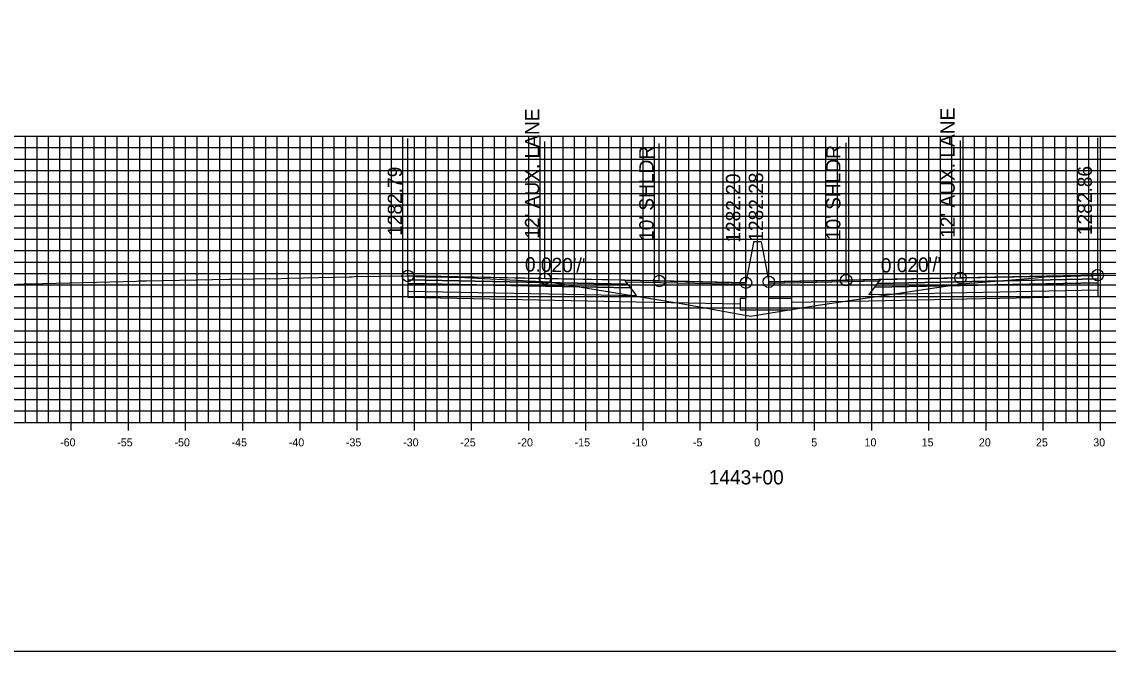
# Model space of a CAD drawing. Extents: x 674939 to 678919, y 750652 to 765176.
# Drawn here: x 678674.2 to 678769.2, y 758972.6 to 759027.6 of the extents above; entities that cross this region are included whole.
import ezdxf

# ---------------------------------------------------------------- set-up
doc = ezdxf.new("R2010")
doc.units = 0
for name, color, linetype in [('Level 10', 7, 'Continuous'), ('Level 17', 7, 'Continuous'), ('Level 18', 7, 'Continuous'), ('Level 19', 7, 'Continuous'), ('Level 20', 7, 'Continuous'), ('Level 22', 7, 'Continuous'), ('Level 23', 7, 'Continuous'), ('Level 4', 7, 'Continuous'), ('Level 8', 7, 'Continuous'), ('Level 9', 7, 'Continuous')]:
    doc.layers.add(name, color=color, linetype=linetype)

msp = doc.modelspace()

# ---------------------------------------------------------------- linework, layer by layer
at = {"layer": 'Level 10'}
msp.add_lwpolyline([(678669.172, 759004.409), (678674.416, 759004.642), (678674.862, 759004.654), (678684.227, 759004.895), (678684.448, 759004.9), (678684.454, 759004.9), (678684.533, 759004.902), (678684.932, 759004.909), (678685.114, 759004.912), (678692.323, 759005.056), (678692.46, 759005.058), (678692.56, 759005.059), (678694.469, 759005.083), (678694.533, 759005.086), (678695.869, 759005.11), (678695.906, 759005.109), (678696.288, 759005.087), (678697.433, 759005.152), (678697.497, 759005.155), (678702.838, 759005.271), (678703.097, 759005.277), (678703.3, 759005.28), (678707.942, 759005.341), (678707.954, 759005.341), (678708.272, 759005.345), (678708.288, 759005.345), (678708.67, 759005.285), (678708.688, 759005.282), (678709.451, 759005.277), (678709.497, 759005.276), (678709.553, 759005.276), (678711.46, 759005.228), (678711.535, 759005.225), (678712.679, 759005.195), (678712.691, 759005.197), (678712.78, 759005.225), (678712.936, 759005.216), (678720.268, 759004.82), (678731.863, 759002.931), (678737.928, 759001.829), (678743.469, 759002.725), (678756.386, 759004.665), (678762.234, 759005.115), (678763.975, 759005.306), (678763.996, 759005.302), (678764.118, 759005.263), (678764.807, 759005.285), (678765.055, 759005.297), (678765.082, 759005.302), (678767.67, 759005.383), (678767.752, 759005.381), (678767.917, 759005.386), (678767.966, 759005.39), (678768.293, 759005.41), (678768.299, 759005.411), (678768.49, 759005.422), (678773.666, 759005.348)], dxfattribs=at)
at = {"layer": 'Level 17'}
for points in [[(678738.203, 759008.25), (678737.533, 759004.75)], [(678738.863, 759008.335), (678738.863, 759008.335), (678738.203, 759008.335), (678738.203, 759008.25)], [(678738.863, 759008.335), (678739.533, 759004.835)], [(678737.533, 759004.75), (678737.533, 759003.375), (678737.033, 759003.375), (678737.033, 759002.375), (678741.533, 759002.375), (678741.533, 759003.375), (678739.533, 759003.375), (678739.533, 759004.835)]]:
    msp.add_lwpolyline(points, dxfattribs=at)
at = {"layer": 'Level 18'}
for points in [[(678737.533, 759004.75), (678729.954, 759004.901), (678719.954, 759005.101), (678707.954, 759005.341)], [(678768.293, 759005.41), (678756.293, 759005.17), (678746.293, 759004.97), (678739.533, 759004.835)]]:
    msp.add_lwpolyline(points, dxfattribs=at)
for points in [[(678707.954, 759005.341), (678707.954, 759005.011), (678727.204, 759004.626), (678726.954, 759004.961)], [(678726.954, 759004.961), (678737.533, 759004.75), (678737.537, 759004.592), (678727.073, 759004.801)], [(678749.174, 759004.871), (678739.533, 759004.678), (678739.533, 759004.835), (678749.293, 759005.03)], [(678768.293, 759005.41), (678768.293, 759005.08), (678749.043, 759004.695), (678749.293, 759005.03)]]:
    msp.add_lwpolyline(points, close=True, dxfattribs=at)
at = {"layer": 'Level 19'}
for points in [[(678707.954, 759005.011), (678707.954, 759004.681), (678727.454, 759004.291), (678727.204, 759004.626)], [(678707.954, 759004.681), (678707.954, 759004.021), (678727.954, 759003.621), (678727.454, 759004.291)], [(678768.293, 759004.75), (678768.293, 759004.09), (678748.293, 759003.69), (678748.793, 759004.36)], [(678768.293, 759005.08), (678768.293, 759004.75), (678748.793, 759004.36), (678749.043, 759004.695)]]:
    msp.add_lwpolyline(points, close=True, dxfattribs=at)
for points in [[(678707.954, 759004.021), (678707.954, 759003.481), (678727.954, 759003.081), (678737.033, 759002.9)], [(678768.293, 759004.09), (678768.293, 759003.55), (678748.293, 759003.15), (678741.533, 759003.015)]]:
    msp.add_lwpolyline(points, dxfattribs=at)
at = {"layer": 'Level 20'}
for p, q in [((678638.533, 759017.551), (678838.533, 759017.551)), ((678674.533, 758992.551), (678674.533, 759017.551)), ((678675.533, 758992.551), (678675.533, 759017.551)), ((678676.533, 758992.551), (678676.533, 759017.551)), ((678677.533, 758992.551), (678677.533, 759017.551)), ((678678.533, 758992.551), (678678.533, 759017.551)), ((678679.533, 758992.551), (678679.533, 759017.551)), ((678680.533, 758992.551), (678680.533, 759017.551)), ((678681.533, 758992.551), (678681.533, 759017.551)), ((678682.533, 758992.551), (678682.533, 759017.551)), ((678683.533, 758992.551), (678683.533, 759017.551)), ((678684.533, 758992.551), (678684.533, 759017.551)), ((678685.533, 758992.551), (678685.533, 759017.551)), ((678686.533, 758992.551), (678686.533, 759017.551)), ((678687.533, 758992.551), (678687.533, 759017.551)), ((678688.533, 758992.551), (678688.533, 759017.551)), ((678689.533, 758992.551), (678689.533, 759017.551)), ((678690.533, 758992.551), (678690.533, 759017.551)), ((678691.533, 758992.551), (678691.533, 759017.551)), ((678692.533, 758992.551), (678692.533, 759017.551)), ((678693.533, 758992.551), (678693.533, 759017.551)), ((678694.533, 758992.551), (678694.533, 759017.551)), ((678695.533, 758992.551), (678695.533, 759017.551)), ((678696.533, 758992.551), (678696.533, 759017.551)), ((678697.533, 758992.551), (678697.533, 759017.551)), ((678698.533, 758992.551), (678698.533, 759017.551)), ((678699.533, 758992.551), (678699.533, 759017.551)), ((678700.533, 758992.551), (678700.533, 759017.551)), ((678701.533, 758992.551), (678701.533, 759017.551)), ((678702.533, 758992.551), (678702.533, 759017.551)), ((678703.533, 758992.551), (678703.533, 759017.551)), ((678704.533, 758992.551), (678704.533, 759017.551)), ((678705.533, 758992.551), (678705.533, 759017.551)), ((678706.533, 758992.551), (678706.533, 759017.551)), ((678707.533, 758992.551), (678707.533, 759017.551)), ((678708.533, 758992.551), (678708.533, 759017.551)), ((678709.533, 758992.551), (678709.533, 759017.551)), ((678710.533, 758992.551), (678710.533, 759017.551)), ((678711.533, 758992.551), (678711.533, 759017.551)), ((678712.533, 758992.551), (678712.533, 759017.551)), ((678713.533, 758992.551), (678713.533, 759017.551)), ((678714.533, 758992.551), (678714.533, 759017.551)), ((678715.533, 758992.551), (678715.533, 759017.551)), ((678716.533, 758992.551), (678716.533, 759017.551)), ((678717.533, 758992.551), (678717.533, 759017.551)), ((678718.533, 758992.551), (678718.533, 759017.551)), ((678719.533, 758992.551), (678719.533, 759017.551)), ((678720.533, 758992.551), (678720.533, 759017.551)), ((678721.533, 758992.551), (678721.533, 759017.551)), ((678722.533, 758992.551), (678722.533, 759017.551)), ((678723.533, 758992.551), (678723.533, 759017.551)), ((678724.533, 758992.551), (678724.533, 759017.551)), ((678725.533, 758992.551), (678725.533, 759017.551)), ((678726.533, 758992.551), (678726.533, 759017.551)), ((678727.533, 758992.551), (678727.533, 759017.551)), ((678728.533, 758992.551), (678728.533, 759017.551)), ((678729.533, 758992.551), (678729.533, 759017.551)), ((678730.533, 758992.551), (678730.533, 759017.551)), ((678731.533, 758992.551), (678731.533, 759017.551)), ((678732.533, 758992.551), (678732.533, 759017.551)), ((678733.533, 758992.551), (678733.533, 759017.551)), ((678734.533, 758992.551), (678734.533, 759017.551)), ((678735.533, 758992.551), (678735.533, 759017.551)), ((678736.533, 758992.551), (678736.533, 759017.551)), ((678737.533, 758992.551), (678737.533, 759017.551)), ((678738.533, 758992.551), (678738.533, 759017.551)), ((678739.533, 758992.551), (678739.533, 759017.551)), ((678740.533, 758992.551), (678740.533, 759017.551)), ((678741.533, 758992.551), (678741.533, 759017.551)), ((678742.533, 758992.551), (678742.533, 759017.551)), ((678743.533, 758992.551), (678743.533, 759017.551)), ((678744.533, 758992.551), (678744.533, 759017.551)), ((678745.533, 758992.551), (678745.533, 759017.551)), ((678746.533, 758992.551), (678746.533, 759017.551)), ((678747.533, 758992.551), (678747.533, 759017.551)), ((678748.533, 758992.551), (678748.533, 759017.551)), ((678749.533, 758992.551), (678749.533, 759017.551)), ((678750.533, 758992.551), (678750.533, 759017.551)), ((678751.533, 758992.551), (678751.533, 759017.551)), ((678752.533, 758992.551), (678752.533, 759017.551)), ((678753.533, 758992.551), (678753.533, 759017.551)), ((678754.533, 758992.551), (678754.533, 759017.551)), ((678755.533, 758992.551), (678755.533, 759017.551)), ((678756.533, 758992.551), (678756.533, 759017.551)), ((678757.533, 758992.551), (678757.533, 759017.551)), ((678758.533, 758992.551), (678758.533, 759017.551)), ((678759.533, 758992.551), (678759.533, 759017.551)), ((678760.533, 758992.551), (678760.533, 759017.551)), ((678761.533, 758992.551), (678761.533, 759017.551)), ((678762.533, 758992.551), (678762.533, 759017.551)), ((678763.533, 758992.551), (678763.533, 759017.551)), ((678764.533, 758992.551), (678764.533, 759017.551)), ((678765.533, 758992.551), (678765.533, 759017.551)), ((678766.533, 758992.551), (678766.533, 759017.551)), ((678767.533, 758992.551), (678767.533, 759017.551)), ((678768.533, 758992.551), (678768.533, 759017.551)), ((678638.533, 759016.551), (678838.533, 759016.551)), ((678638.533, 759015.551), (678838.533, 759015.551)), ((678638.533, 759014.551), (678838.533, 759014.551)), ((678638.533, 759013.551), (678838.533, 759013.551)), ((678638.533, 759012.551), (678838.533, 759012.551)), ((678638.533, 759011.551), (678838.533, 759011.551)), ((678638.533, 759010.551), (678838.533, 759010.551)), ((678638.533, 759009.551), (678838.533, 759009.551)), ((678638.533, 759008.551), (678838.533, 759008.551)), ((678638.533, 759007.551), (678838.533, 759007.551)), ((678638.533, 759006.551), (678838.533, 759006.551)), ((678638.533, 759005.551), (678838.533, 759005.551)), ((678638.533, 759004.551), (678838.533, 759004.551)), ((678638.533, 759003.551), (678838.533, 759003.551)), ((678638.533, 759002.551), (678838.533, 759002.551)), ((678638.533, 759001.551), (678838.533, 759001.551)), ((678638.533, 759000.551), (678838.533, 759000.551)), ((678638.533, 758999.551), (678838.533, 758999.551)), ((678638.533, 758998.551), (678838.533, 758998.551)), ((678638.533, 758997.551), (678838.533, 758997.551)), ((678638.533, 758996.551), (678838.533, 758996.551)), ((678638.533, 758995.551), (678838.533, 758995.551)), ((678638.533, 758994.551), (678838.533, 758994.551)), ((678638.533, 758993.551), (678838.533, 758993.551)), ((678638.533, 758992.551), (678838.533, 758992.551))]:
    msp.add_line(p, q, dxfattribs=at)
at = {"layer": 'Level 23'}
for p, q in [((678707.954, 759005.341), (678707.954, 759017.341)), ((678719.954, 759005.101), (678719.954, 759017.101)), ((678756.293, 759005.17), (678756.293, 759017.17)), ((678768.293, 759005.41), (678768.293, 759017.41)), ((678729.954, 759004.901), (678729.954, 759016.901)), ((678737.533, 759004.75), (678737.533, 759016.75)), ((678739.533, 759004.835), (678739.533, 759016.835)), ((678746.293, 759004.97), (678746.293, 759016.97))]:
    msp.add_line(p, q, dxfattribs=at)
at = {"layer": 'Level 4'}
msp.add_lwpolyline([(678578.533, 758972.551), (678918.533, 758972.551), (678918.533, 759192.551), (678578.533, 759192.551)], close=True, dxfattribs=at)
for centre in [(678707.954, 759005.341), (678719.954, 759005.101), (678756.293, 759005.17), (678768.293, 759005.41), (678729.954, 759004.901), (678737.533, 759004.75), (678739.533, 759004.835), (678746.293, 759004.97)]:
    msp.add_circle(centre, 0.5, dxfattribs=at)
at = {"layer": 'Level 8'}
for p, q in [((678678.533, 758991.851), (678678.533, 758993.251)), ((678683.533, 758991.851), (678683.533, 758993.251)), ((678688.533, 758991.851), (678688.533, 758993.251)), ((678693.533, 758991.851), (678693.533, 758993.251)), ((678698.533, 758991.851), (678698.533, 758993.251)), ((678703.533, 758991.851), (678703.533, 758993.251)), ((678708.533, 758991.851), (678708.533, 758993.251)), ((678713.533, 758991.851), (678713.533, 758993.251)), ((678718.533, 758991.851), (678718.533, 758993.251)), ((678723.533, 758991.851), (678723.533, 758993.251)), ((678728.533, 758991.851), (678728.533, 758993.251)), ((678733.533, 758991.851), (678733.533, 758993.251)), ((678738.533, 758991.851), (678738.533, 758993.251)), ((678743.533, 758991.851), (678743.533, 758993.251)), ((678748.533, 758991.851), (678748.533, 758993.251)), ((678753.533, 758991.851), (678753.533, 758993.251)), ((678758.533, 758991.851), (678758.533, 758993.251)), ((678763.533, 758991.851), (678763.533, 758993.251)), ((678768.533, 758991.851), (678768.533, 758993.251)), ((678638.533, 758992.551), (678838.533, 758992.551))]:
    msp.add_line(p, q, dxfattribs=at)

# ---------------------------------------------------------------- texts
at = {"layer": 'Level 22'}
for rotation, p in [(358.85424, (678718.194, 759005.736)), (1.14576, (678749.339, 759005.631))]:
    msp.add_text("0.020'/'", height=1.25, rotation=rotation, dxfattribs=at).set_placement(p)
at = {"layer": 'Level 23'}
for s, p in [("12' AUX. LANE", (678719.454, 759008.601)), ("12' AUX. LANE", (678755.793, 759008.67)), ("10' SHLDR", (678729.454, 759008.401)), ("10' SHLDR", (678745.793, 759008.47)), ('1282.79', (678707.454, 759008.841)), ('1282.20', (678737.033, 759008.25)), ('1282.28', (678739.033, 759008.335)), ('1282.86', (678767.793, 759008.91))]:
    msp.add_text(s, height=1.25, rotation=90, dxfattribs=at).set_placement(p)
at = {"layer": 'Level 9'}
for s, height, p in [('-60', 0.7, (678677.552, 758990.451)), ('-55', 0.7, (678682.546, 758990.451)), ('-50', 0.7, (678687.552, 758990.451)), ('-45', 0.7, (678692.546, 758990.451)), ('-40', 0.7, (678697.552, 758990.451)), ('-35', 0.7, (678702.546, 758990.451)), ('-30', 0.7, (678707.552, 758990.451)), ('-25', 0.7, (678712.546, 758990.451)), ('-20', 0.7, (678717.552, 758990.451)), ('-15', 0.7, (678722.546, 758990.451)), ('-10', 0.7, (678727.552, 758990.451)), ('-5', 0.7, (678732.896, 758990.451)), ('0', 0.7, (678738.252, 758990.451)), ('5', 0.7, (678743.246, 758990.451)), ('10', 0.7, (678747.902, 758990.451)), ('15', 0.7, (678752.896, 758990.451)), ('20', 0.7, (678757.902, 758990.451)), ('25', 0.7, (678762.896, 758990.451)), ('30', 0.7, (678767.902, 758990.451)), ('1443+00', 1.25, (678734.281, 758987.126))]:
    msp.add_text(s, height=height, dxfattribs=at).set_placement(p)

doc.saveas('drawing.dxf')
